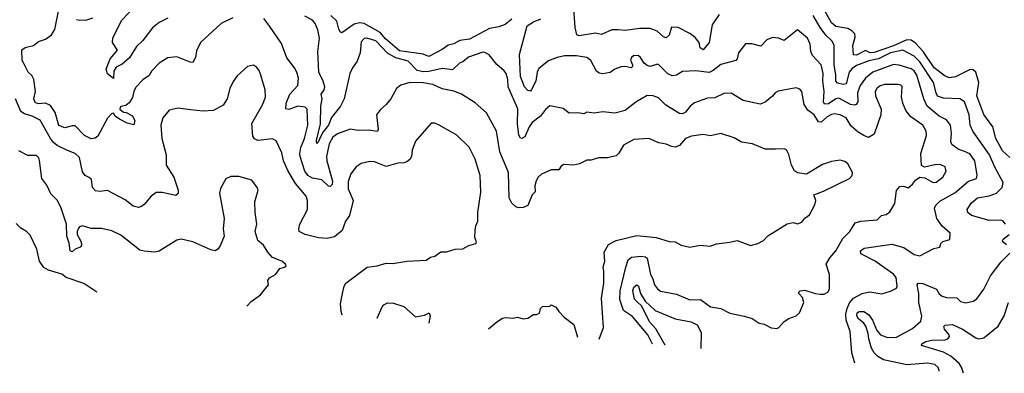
# Model space of a CAD drawing. Extents: x 1245432 to 1420865, y 606325 to 671314.
# Tile 328 of 382: x 1400940 to 1407617, y 607266 to 609660. Entities that reach past the tile are written whole.
import ezdxf

# ---------------------------------------------------------------- set-up
doc = ezdxf.new("R2010")
doc.units = 0

msp = doc.modelspace()

# ---------------------------------------------------------------- linework, layer by layer
at = {"layer": '0CON20XD'}
for points in [[(1407655, 608727.5), (1407605, 608772.1), (1407559.4, 608855), (1407540, 608935), (1407477.8, 609017.8), (1407430, 609145), (1407443.4, 609235), (1407424.7, 609304.8), (1407405, 609320.5), (1407385, 609322.1), (1407285, 609273.9), (1407245, 609267.3), (1407215, 609278.8), (1407142.2, 609335), (1407066.1, 609446.1), (1407015, 609501.9), (1406985, 609522.7), (1406955, 609523), (1406865, 609483.1), (1406735, 609437.9), (1406707.1, 609437.1), (1406675, 609452.2), (1406615, 609419.6), (1406595, 609422), (1406590.5, 609485), (1406605, 609542.5), (1406602.5, 609565), (1406583.8, 609585), (1406555, 609600.6), (1406475, 609614), (1406445, 609638.8), (1406342.7, 609825)], [(1405684.4, 609695), (1405635.3, 609624.7), (1405614.6, 609505.4), (1405575, 609456.2), (1405555, 609468.8), (1405546.8, 609505), (1405519.9, 609539.9), (1405485, 609567.5), (1405405, 609608.1), (1405360.7, 609609.3), (1405343.8, 609556.2), (1405325, 609536.9), (1405305, 609544.5), (1405262.8, 609582.8), (1405215, 609600.9), (1405145, 609600), (1405045, 609586.2), (1404999.3, 609590.7), (1404955, 609592.7), (1404885, 609560), (1404845, 609568.4), (1404735, 609552), (1404718.4, 609558.4), (1404707.6, 609607.6), (1404692.4, 609805)], [(1402385, 609672.2), (1402305.7, 609635), (1402165.6, 609505), (1402139.4, 609450.6), (1402131.9, 609405), (1402115, 609371.2), (1402095, 609373.1), (1402005, 609408), (1401945, 609401.2), (1401885, 609365.8), (1401836, 609314), (1401817, 609283), (1401775, 609253.5), (1401727.3, 609202.7), (1401712.9, 609175), (1401705.5, 609134.5), (1401682.1, 609097.9), (1401659.8, 609080.2), (1401625, 609071.4), (1401620.5, 609065), (1401620, 609055), (1401644, 609035), (1401661.8, 609031.8), (1401705, 609008.6), (1401720, 608975), (1401715, 608947.5), (1401668.8, 608958.8), (1401616.2, 608986.2), (1401588.1, 609008.1), (1401575, 609027.5), (1401565, 609025.7), (1401535, 608994.2), (1401469.5, 608870.5), (1401452.7, 608857.3), (1401425, 608854.3), (1401379.5, 608875), (1401315, 608940.6), (1401295, 608942.5), (1401245, 608927.8), (1401205, 608942.9), (1401181.6, 609031.6), (1401149, 609079), (1401115, 609094.6), (1401065, 609091.1), (1401045, 609099.4), (1401035.5, 609125), (1401047.3, 609175), (1401035.5, 609255), (1401021.4, 609281.4), (1400997.5, 609305), (1400965, 609368.8), (1400956.2, 609385), (1400954.3, 609455.7), (1400976.8, 609473.2), (1401033.8, 609485), (1401067.9, 609512.1), (1401115, 609529.2), (1401155, 609557.5), (1401177.5, 609595), (1401202.5, 609717.5)], [(1401945, 609670), (1401885, 609642.5), (1401840, 609605), (1401775, 609520), (1401732.1, 609477.9), (1401685, 609402.5), (1401635, 609359.4), (1401595, 609338), (1401578.9, 609311.1), (1401575, 609262.5), (1401534.4, 609294.4), (1401526.7, 609325), (1401554.1, 609395.9), (1401603.3, 609455), (1401570, 609505), (1401572.5, 609535), (1401630, 609655), (1401725, 609753.6)], [(1404277.1, 609665), (1404231.8, 609628.2), (1404188.3, 609611.7), (1404125, 609600.7), (1403990.6, 609529.4), (1403925, 609519.4), (1403882.9, 609497.1), (1403845, 609487.9), (1403805, 609457.8), (1403715, 609410.4), (1403675, 609427.5), (1403515, 609449.4), (1403420.6, 609530.6), (1403384.7, 609574.7), (1403275, 609635.4), (1403245, 609638.5), (1403209.1, 609630.9), (1403125, 609572), (1403115, 609576), (1403103.8, 609596.2), (1403091.3, 609651.3), (1403049.5, 609689.5)], [(1407626, 608275), (1407607.4, 608297.4), (1407592.1, 608302.1), (1407515, 608299.6), (1407394, 608334), (1407368.6, 608355), (1407365.6, 608375), (1407395, 608419.4), (1407435, 608453.1), (1407515, 608467.2), (1407563.5, 608486.5), (1407602.2, 608525), (1407608.6, 608558.6), (1407552.2, 608662.2), (1407516.7, 608745), (1407404.5, 608905), (1407386.4, 608945), (1407379.4, 609015), (1407346, 609104), (1407315, 609125.5), (1407205, 609128.1), (1407165, 609143.1), (1407154.4, 609164.4), (1407137.6, 609235), (1407045.1, 609375.1), (1407005, 609412.7), (1406930, 609455), (1406844.6, 609435), (1406765, 609396.3), (1406697.9, 609382.1), (1406615, 609351), (1406585, 609330.2), (1406565.7, 609305), (1406543.6, 609226.4), (1406525, 609220.8), (1406485, 609231.1), (1406475.2, 609245.2), (1406475.6, 609285), (1406463.5, 609355), (1406463.4, 609485), (1406448.8, 609515), (1406407.4, 609555), (1406368.6, 609608.6), (1406319.9, 609689.9)], [(1401325, 609661.8), (1401345, 609656.5), (1401395, 609660), (1401435, 609673.8)], [(1404868.8, 607497.1), (1404900, 607575), (1404885.6, 607775), (1404901.1, 607875), (1404902, 607955), (1404895.8, 607985), (1404907.1, 608025), (1404902.5, 608085), (1404932.5, 608137.5), (1404985, 608165.4), (1405125, 608198.2), (1405255.6, 608185.6), (1405345, 608158.8), (1405385, 608155.8), (1405425, 608134), (1405485, 608118.8), (1405555, 608133.3), (1405623, 608127), (1405665, 608143.3), (1405755.8, 608154.2), (1405805, 608166), (1405895, 608130.8), (1405945, 608144), (1405983.8, 608165), (1406013.1, 608196.9), (1406145, 608278.6), (1406185, 608286), (1406215, 608278.8), (1406245, 608288.8), (1406264.3, 608315.7), (1406295, 608338.8), (1406332.6, 608407.4), (1406338.9, 608435), (1406326, 608475), (1406390.7, 608499.3), (1406566.7, 608585), (1406584.2, 608605), (1406587.5, 608625), (1406556.9, 608685), (1406535, 608700.9), (1406505, 608709.1), (1406445, 608699.4), (1406385, 608680.6), (1406275, 608614), (1406215, 608623.8), (1406195, 608636.2), (1406173.1, 608675), (1406155, 608747.5), (1406139.5, 608779.5), (1406125, 608786.2), (1406065.6, 608784.4), (1405995, 608784.5), (1405908.6, 608818.6), (1405835, 608830), (1405785, 608859.2), (1405695, 608890.6), (1405625, 608874.3), (1405575, 608881.9), (1405495, 608871.2), (1405455.3, 608854.7), (1405415, 608809.4), (1405385, 608796.9), (1405360.7, 608800.7), (1405325, 608817.1), (1405275, 608826), (1405206.4, 608856.4), (1405105, 608849.4), (1405035, 608810), (1405003.8, 608756.2), (1404985, 608739.4), (1404925, 608725.8), (1404865, 608725.6), (1404815, 608708.9), (1404785, 608709.4), (1404736.6, 608683.4), (1404695, 608675.6), (1404631.1, 608678.9), (1404612.3, 608667.7), (1404595, 608644.2), (1404545, 608644.3), (1404478.8, 608615), (1404455, 608593.8), (1404441.8, 608568.2), (1404432.5, 608535), (1404435.6, 608494.4), (1404415, 608474), (1404385, 608402.9), (1404355, 608388.1), (1404325, 608385.6), (1404305, 608391.9), (1404277.6, 608417.6), (1404260, 608455), (1404254.2, 608625), (1404195.4, 608765), (1404172.5, 608905), (1404105, 609028.6), (1404027.6, 609097.6), (1403935, 609155.5), (1403885, 609176.2), (1403805, 609192.7), (1403741.9, 609221.9), (1403675, 609232), (1403585, 609235.6), (1403525, 609216.2), (1403496, 609194), (1403457.5, 609125), (1403426.2, 609085), (1403387.3, 609052.7), (1403358.8, 609015), (1403371.2, 608918.8), (1403367, 608903), (1403305, 608912.8), (1403235, 608911.1), (1403181.7, 608918.3), (1403095, 608887.4), (1403063.4, 608865), (1403039.4, 608820.6), (1403019.7, 608735), (1403023.1, 608705), (1403062.2, 608567.8), (1403059.2, 608545), (1403045, 608531.8), (1403035, 608532.7), (1402988.6, 608575), (1402925, 608588.1), (1402895, 608605.3), (1402874.7, 608635), (1402842.9, 608735), (1402839.3, 608755), (1402845.8, 608795), (1402870.9, 608855), (1402893.6, 608945), (1402889.6, 609055), (1402875, 609067.3), (1402825, 609075.9), (1402765, 609052.1), (1402745.7, 609055.7), (1402746.1, 609095), (1402771.2, 609155), (1402825.8, 609215), (1402830, 609265), (1402820, 609305), (1402804.5, 609334.5), (1402752.4, 609402.4), (1402715, 609498.8), (1402635.4, 609615.4), (1402595, 609668)], [(1405230.3, 607463.2), (1405199, 607525), (1405095, 607649.5), (1405035, 607690.5), (1405009.2, 607765), (1405011, 607825), (1405050.3, 607985), (1405065.3, 608034.7), (1405088.1, 608051.9), (1405155, 608059.1), (1405183.9, 608053.9), (1405195, 608045.6), (1405217.9, 607935), (1405234.5, 607905), (1405244.5, 607865), (1405265, 607836.7), (1405285, 607821.2), (1405395, 607800.4), (1405484.1, 607764.1), (1405556.7, 607765), (1405625, 607716.4), (1405695, 607704.4), (1405755, 607672.9), (1405852.2, 607652.2), (1405906.4, 607636.4), (1405955, 607606.2), (1405987.7, 607597.7), (1406035, 607572.5), (1406075, 607568.8), (1406088.8, 607575), (1406123.4, 607616.6), (1406155, 607635.8), (1406205, 607654.4), (1406228.9, 607675), (1406256.9, 607745), (1406248.3, 607778.3), (1406223.8, 607805), (1406223.3, 607815), (1406233.3, 607825), (1406265, 607827.5), (1406334.4, 607805.6), (1406367.9, 607802.1), (1406395, 607802.5), (1406420, 607815), (1406430.8, 607835), (1406431.2, 607935), (1406408, 608005), (1406433.2, 608046.8), (1406475, 608096), (1406522, 608178), (1406568.6, 608225), (1406605, 608283.8), (1406644.2, 608295.8), (1406755, 608304.3), (1406785, 608334.4), (1406815, 608341.2), (1406841.7, 608358.3), (1406874.2, 608415), (1406885.7, 608504.3), (1406909.5, 608530.5), (1406933, 608533), (1406965, 608522.5), (1406995, 608546.7), (1407015, 608573.8), (1407045, 608593.8), (1407078.8, 608588.8), (1407135, 608557.5), (1407155, 608560), (1407200, 608595), (1407222.9, 608635), (1407215, 608663.8), (1407186.6, 608676.6), (1407155, 608679.5), (1407075, 608661.2), (1407055, 608672.5), (1407050, 608755), (1407089.2, 608875), (1407088.2, 608905), (1407063.6, 608945), (1406982.9, 609002.9), (1406949.6, 609045), (1406929.1, 609095), (1406920.5, 609135), (1406925, 609208), (1406915, 609216.7), (1406895, 609220.5), (1406805, 609222), (1406775, 609212.8), (1406752, 609195), (1406742.4, 609175), (1406743.2, 609145), (1406781.4, 609055), (1406780, 609015), (1406734.2, 608885), (1406695, 608862), (1406663.6, 608876.4), (1406625, 608898.9), (1406579.6, 608939.6), (1406544.4, 608995), (1406505, 609015.3), (1406465, 609022.9), (1406445, 609018.6), (1406415, 609002.9), (1406375, 608966.6), (1406357.6, 608967.6), (1406327.1, 609015), (1406285, 609048.2), (1406259.6, 609085), (1406244.5, 609174.5), (1406229.3, 609189.3), (1406205, 609198.1), (1406083.3, 609176.7), (1406062.5, 609165), (1406045, 609142.5), (1405995, 609102.5), (1405962.3, 609087.7), (1405845, 609113.1), (1405765, 609162), (1405715, 609160), (1405655, 609131.4), (1405605, 609128.1), (1405515, 609097.3), (1405486.7, 609075), (1405455, 609034.4), (1405435, 609023.5), (1405415, 609025.6), (1405322.3, 609082.3), (1405271.3, 609131.3), (1405235.5, 609145.5), (1405195, 609146.9), (1405118.3, 609101.7), (1405045, 609045.7), (1404975, 609026.7), (1404895, 609036.9), (1404835, 609027.5), (1404786.4, 609033.6), (1404765, 609023.3), (1404725, 609030), (1404667, 609027), (1404625, 609060), (1404535, 609077.1), (1404505, 609052.2), (1404472.2, 609007.8), (1404415, 608963.8), (1404395, 608934.4), (1404365, 608866), (1404345, 608856.2), (1404335, 608858.8), (1404325, 608877.5), (1404315.2, 608955), (1404317.1, 609057.1), (1404252.2, 609205), (1404250, 609255), (1404240, 609295), (1404226, 609315), (1404175, 609357.5), (1404122.7, 609422.7), (1404095, 609438.5), (1404079.8, 609439.8), (1403983.1, 609406.9), (1403945, 609374.4), (1403921.4, 609365), (1403875, 609321.8), (1403805, 609328.9), (1403715, 609308.6), (1403675, 609306.7), (1403635, 609317), (1403575, 609379.4), (1403491.4, 609401.4), (1403433.8, 609433.8), (1403355, 609517.6), (1403295, 609535.4), (1403275, 609532.9), (1403255, 609510), (1403248, 609435), (1403229.4, 609380.6), (1403196.2, 609335), (1403178.5, 609295), (1403140.8, 609125), (1403115.3, 609075), (1403055, 608997.5), (1403033.8, 608945), (1402998, 608902), (1402981.7, 608871.7), (1402965, 608831.4), (1402955, 608822), (1402952, 608842), (1402980.6, 608955), (1402981.4, 609075), (1402990.3, 609125), (1402983.5, 609155), (1403005.3, 609184.7), (1403008.7, 609205), (1402998, 609245), (1402969.2, 609305), (1402962.2, 609445), (1402973.8, 609535), (1402961.9, 609591.9), (1402944.5, 609635), (1402925, 609656.9), (1402872.5, 609685)], [(1406603.4, 607334.6), (1406582.9, 607405), (1406572.4, 607547.6), (1406545.2, 607625.2), (1406543, 607665), (1406551.3, 607705), (1406568, 607742), (1406595, 607774.6), (1406653.4, 607806.6), (1406705, 607816.9), (1406785.9, 607804.1), (1406845, 607821.2), (1406885, 607842.5), (1406891.2, 607855), (1406882.9, 607915), (1406865, 607936.7), (1406805, 607979.2), (1406742.2, 608025), (1406644.7, 608074.7), (1406642.2, 608095), (1406665.9, 608114.1), (1406855, 608139.5), (1406935, 608118.6), (1407005, 608069.4), (1407045, 608061.1), (1407140.2, 608109.8), (1407179.2, 608120.8), (1407187.5, 608145), (1407200.9, 608159.1), (1407248.5, 608171.5), (1407249.2, 608215), (1407195, 608261.1), (1407158.5, 608315), (1407144.5, 608385), (1407152.5, 608405), (1407179.7, 608430.3), (1407281.2, 608488.8), (1407375, 608566.4), (1407428, 608585), (1407432.7, 608607.3), (1407416.2, 608705), (1407382.6, 608752.6), (1407346.8, 608766.8), (1407305, 608782.5), (1407260.5, 608815), (1407254.5, 608835), (1407258, 608892), (1407251.8, 608945), (1407225, 608981.1), (1407175, 609006.4), (1407094.8, 609074.8), (1407070.3, 609125), (1407023.8, 609283.8), (1407005, 609313.3), (1406985, 609328.4), (1406905, 609352.5), (1406865, 609356.5), (1406725, 609304.1), (1406676.3, 609263.7), (1406639.3, 609215), (1406621.2, 609165), (1406622.8, 609105), (1406613.1, 609086.9), (1406599.4, 609080.6), (1406575, 609085.3), (1406495, 609128.7), (1406475, 609124.8), (1406425, 609089.8), (1406398.7, 609088.7), (1406391.2, 609105), (1406396.1, 609175), (1406385.8, 609245.8), (1406389, 609295), (1406375, 609354.3), (1406317, 609417), (1406305.6, 609445), (1406300, 609495), (1406283.1, 609535), (1406215, 609590.8), (1406125, 609520), (1406085, 609535.6), (1406045, 609540.9), (1406007.1, 609525), (1405965, 609481.4), (1405905, 609496), (1405862, 609498), (1405813.8, 609435), (1405806, 609395), (1405796.7, 609385), (1405695, 609357.1), (1405643, 609317), (1405615, 609303.4), (1405525, 609314.1), (1405435, 609309.4), (1405395, 609284.4), (1405365, 609279.5), (1405335, 609294.5), (1405275, 609355.6), (1405265, 609358.6), (1405215, 609342.9), (1405195, 609350.8), (1405175, 609366), (1405150.8, 609405), (1405135, 609417.1), (1405103.3, 609415), (1405088.8, 609405), (1405083.1, 609386.9), (1405095.6, 609355), (1405095, 609343.3), (1405086.7, 609335), (1405045, 609343.8), (1405018.6, 609341.4), (1404975, 609324.4), (1404945, 609303.8), (1404895, 609294.5), (1404869.4, 609299.4), (1404850.9, 609310.9), (1404813.6, 609383.6), (1404785.5, 609405.5), (1404715, 609416.4), (1404635, 609414.7), (1404585, 609404.7), (1404525, 609382.3), (1404460.3, 609329.7), (1404449.7, 609305), (1404439.7, 609245), (1404411.5, 609188.5), (1404403.1, 609176.9), (1404385, 609180.5), (1404363, 609205), (1404335.4, 609275.4), (1404330, 609425), (1404381.2, 609618.8), (1404423.3, 609646.7), (1404475, 609666.9)], [(1403126.5, 607660.3), (1403118.9, 607685), (1403114.4, 607735), (1403128.6, 607805), (1403141.2, 607855), (1403152.5, 607875), (1403296, 607984), (1403365, 607992.5), (1403425, 608010.8), (1403470.5, 608009.5), (1403565, 608025.8), (1403697.3, 608032.7), (1403725, 608051.2), (1403755, 608058), (1403795, 608087.1), (1403835, 608088.1), (1403893, 608107), (1403945, 608108.2), (1403985, 608132.2), (1404033.8, 608145), (1404037.5, 608155), (1404026.1, 608186.1), (1404028, 608235), (1404032.5, 608265), (1404045.8, 608295), (1404047.5, 608355), (1404067.9, 608492.1), (1404062.9, 608605), (1404028.5, 608715), (1403987.2, 608797.2), (1403905, 608879.2), (1403873.3, 608896.7), (1403785, 608947.1), (1403755, 608959.2), (1403731.2, 608958.8), (1403623, 608837), (1403602.1, 608777.9), (1403597.1, 608735), (1403586.4, 608713.6), (1403565, 608697.5), (1403545, 608690), (1403505, 608688.9), (1403425, 608665.6), (1403345, 608697.1), (1403315, 608700), (1403255, 608687.1), (1403222, 608665), (1403185, 608617.5), (1403167.2, 608565), (1403168.5, 608515), (1403200.8, 608435), (1403176.9, 608335), (1403150, 608295), (1403126.7, 608233.3), (1403075, 608190), (1403025, 608178.6), (1402967, 608183), (1402875, 608205.6), (1402836.2, 608225), (1402832.5, 608245), (1402839.2, 608275), (1402890.8, 608375), (1402890.6, 608435), (1402883.1, 608465), (1402810.1, 608550.1), (1402760.4, 608635), (1402728.2, 608705), (1402717.6, 608757.6), (1402680.3, 608840.3), (1402654.3, 608854.3), (1402555, 608842.9), (1402532.6, 608852.6), (1402520.9, 608870.9), (1402513.7, 608956.3), (1402587.2, 609082.8), (1402607.5, 609135), (1402605.7, 609185), (1402575.8, 609285), (1402565, 609316.7), (1402545, 609340), (1402525, 609353.3), (1402485, 609343.8), (1402415, 609280), (1402387.3, 609242.7), (1402364, 609195), (1402346, 609125), (1402319.4, 609080.6), (1402253.6, 609046.4), (1402185, 609041.9), (1402098.9, 609048.9), (1402015, 609060.8), (1401952.9, 609047.1), (1401910, 608995), (1401896, 608945), (1401904.1, 608855.9), (1401933.8, 608745), (1401932.7, 608675), (1401985.5, 608595), (1402015.6, 608505), (1402015.7, 608484.3), (1401999.7, 608470.3), (1401905, 608490.9), (1401865, 608489.1), (1401830.6, 608465), (1401785, 608408.1), (1401765, 608394.3), (1401745, 608389.4), (1401708.6, 608398.6), (1401655, 608440.6), (1401535, 608503.3), (1401483, 608497), (1401455, 608500.8), (1401434.1, 608524.1), (1401427.6, 608577.6), (1401412.1, 608592.1), (1401382.9, 608605), (1401365, 608630), (1401345, 608727.5), (1401315, 608754.4), (1401264.3, 608774.3), (1401195, 608807.3), (1401168.7, 608828.7), (1401148.4, 608855), (1401079.8, 608979.8), (1401025, 609006.4), (1400972.3, 609022.3), (1400948.6, 609038.6), (1400911.9, 609125)], [(1402479.4, 607720.9), (1402508.7, 607751.3), (1402572.6, 607797.4), (1402628.1, 607865), (1402623.1, 607895), (1402635, 607911.4), (1402675.7, 607934.3), (1402704.2, 607975.8), (1402735.9, 607984.1), (1402746.1, 607993.9), (1402742.5, 608005), (1402717.5, 608025), (1402655, 608050), (1402623.3, 608085), (1402593.9, 608133.9), (1402553.8, 608165), (1402537, 608227), (1402548, 608275), (1402535.8, 608355), (1402534, 608426), (1402556.2, 608505), (1402550, 608525), (1402515, 608572.5), (1402425, 608599.2), (1402372.5, 608597.5), (1402338.3, 608581.7), (1402302.1, 608517.9), (1402294.2, 608485), (1402326, 608315), (1402320, 608245), (1402326.1, 608193.9), (1402300.5, 608129.5), (1402284.2, 608105.8), (1402265, 608096), (1402235, 608101.2), (1402115, 608156), (1402035, 608173.8), (1402005, 608166.7), (1401885, 608092), (1401855, 608085.8), (1401785, 608092), (1401755, 608098.8), (1401625, 608201.4), (1401565, 608231.1), (1401495, 608246.9), (1401425, 608247.1), (1401365, 608263.3), (1401345, 608257.3), (1401337.5, 608245), (1401330, 608225), (1401330.7, 608205), (1401356.4, 608155), (1401358.3, 608131.7), (1401349.8, 608120.2), (1401315, 608106.9), (1401295, 608088.5), (1401281.3, 608095), (1401276, 608146), (1401259.7, 608195), (1401257.1, 608275), (1401222.2, 608385), (1401196.9, 608435), (1401151.7, 608481.7), (1401125, 608540.8), (1401089.2, 608585), (1401075, 608707.5), (1401069.4, 608725), (1401055, 608740), (1400995, 608741.3), (1400935, 608772.2)], [(1401463.2, 607816.1), (1401375, 607874.3), (1401254.5, 607914.5), (1401226, 607936), (1401135, 607963.1), (1401103, 607983), (1401074.6, 608024.6), (1401055.4, 608105.4), (1401010.2, 608200.2), (1400986, 608226), (1400948.3, 608248.3), (1400915, 608279.2)], [(1407631.8, 608135), (1407607.8, 608155), (1407604.4, 608165), (1407608.9, 608175), (1407650.6, 608205)], [(1407175.3, 607281), (1407175.5, 607285.5), (1407167.5, 607305), (1407145.8, 607325), (1407096.6, 607333.4), (1406955, 607322.7), (1406797.7, 607357.7), (1406758.9, 607378.9), (1406734.1, 607404.1), (1406716.3, 607436.3), (1406698.6, 607498.6), (1406693.8, 607536.2), (1406677.2, 607585), (1406664.8, 607605), (1406627.6, 607635), (1406616.7, 607655), (1406619.7, 607675), (1406632.2, 607685), (1406664.7, 607684.7), (1406695, 607664.5), (1406722.8, 607625), (1406751.7, 607555), (1406778.2, 607525), (1406825, 607507.2), (1406885, 607509.6), (1406995, 607570), (1407051.7, 607618.3), (1407058.5, 607651.5), (1407038.3, 607745), (1407037.5, 607805), (1407025.6, 607864.4), (1407033.3, 607875), (1407065, 607872.9), (1407156.4, 607836.4), (1407175, 607804.3), (1407195, 607787.5), (1407225, 607778.5), (1407295, 607777.3), (1407320.7, 607750.7), (1407355, 607743.8), (1407405, 607754), (1407429.7, 607770.3), (1407479.2, 607835), (1407523.1, 607925), (1407595, 608021.2), (1407655, 608080)], [(1405318, 607455), (1405316.6, 607456.6), (1405255, 607567.5), (1405210.2, 607615), (1405159.1, 607719.1), (1405125, 607752.3), (1405108.2, 607768.2), (1405098.2, 607825), (1405105, 607849.4), (1405125, 607864.4), (1405135.9, 607855), (1405149.1, 607805), (1405182, 607755), (1405250.4, 607690.4), (1405385, 607635.4), (1405493.7, 607613.7), (1405535, 607594.2), (1405561.7, 607541.7), (1405558.9, 607432.4)], [(1403365.1, 607638), (1403396.9, 607715), (1403410.2, 607729.8), (1403435, 607742.2), (1403475, 607741.5), (1403545, 607718.5), (1403625, 607648.1), (1403685, 607659.2), (1403715.9, 607675.9), (1403723.1, 607655), (1403714.6, 607605.2)], [(1404118, 607567.4), (1404175, 607613.8), (1404215, 607638.8), (1404235, 607643.3), (1404285, 607640), (1404315, 607646.7), (1404353.8, 607633.8), (1404385, 607640), (1404425, 607663.3), (1404445, 607663.3), (1404465, 607673.3), (1404471.2, 607705), (1404485, 607718.8), (1404535, 607720), (1404545, 607730), (1404575, 607712.5), (1404596.7, 607685), (1404632.5, 607645), (1404697.5, 607595), (1404721.9, 607510.8)], [(1407339.2, 607265.7), (1407326, 607306), (1407311.8, 607331.8), (1407255, 607381.9), (1407205, 607409.4), (1407054.4, 607454.4), (1407057.5, 607465), (1407085, 607481.2), (1407125, 607489.5), (1407215, 607492.5), (1407235, 607500), (1407244.4, 607515), (1407242.5, 607525), (1407210.9, 607565), (1407207.1, 607582.9), (1407215, 607591.4), (1407265, 607595.5), (1407333.4, 607563.4), (1407424.7, 607504.7), (1407445, 607498.2), (1407478.6, 607505), (1407575.2, 607584.8), (1407615.3, 607655), (1407645, 607745.7)]]:
    msp.add_lwpolyline(points, dxfattribs=at)

doc.saveas('drawing.dxf')
